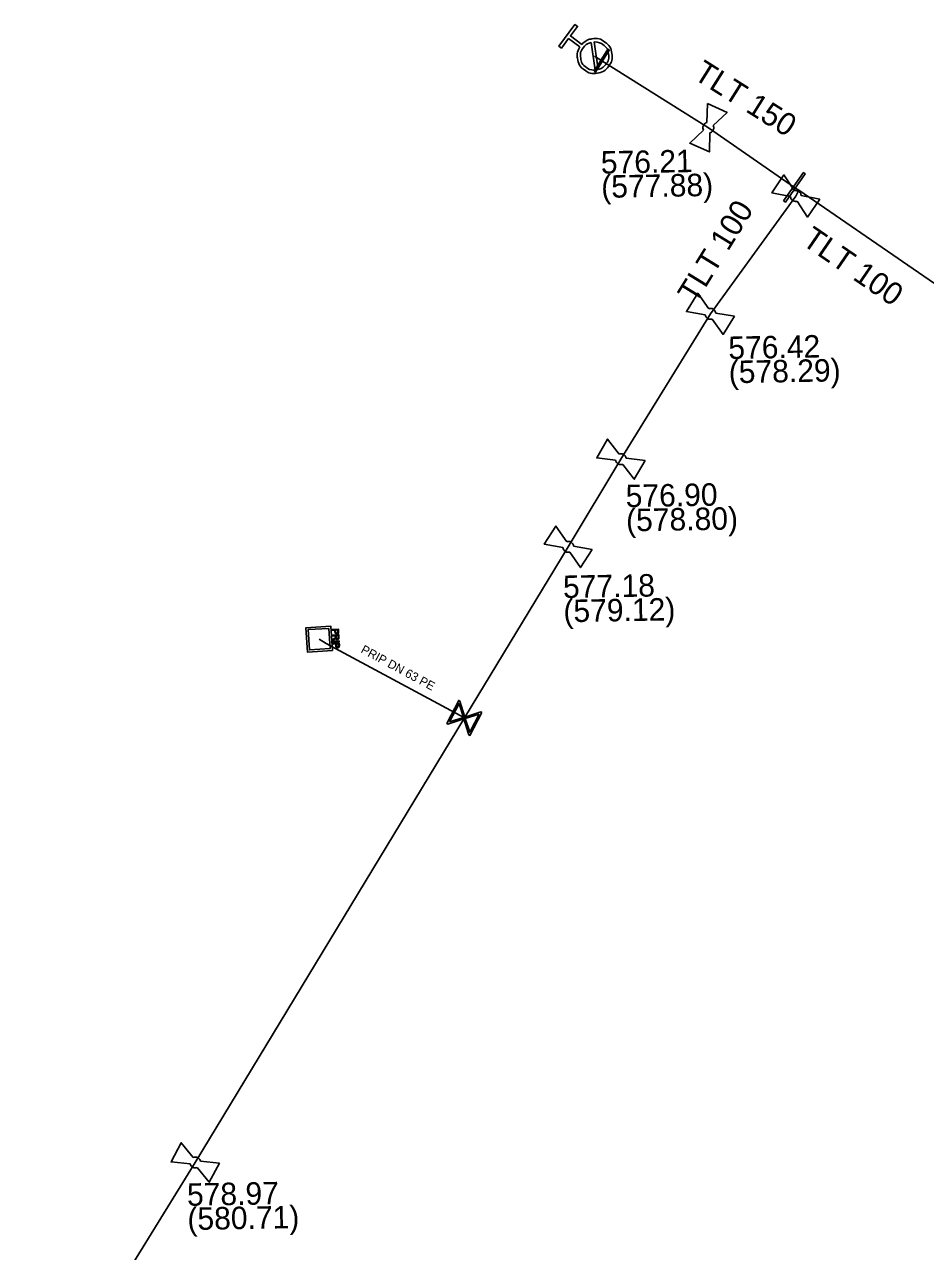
# Model space of a CAD drawing. Extents: x -643842 to -636370, y -1119190 to -1110210.
# Drawn here: x -642075.8 to -642023.7, y -1113515.8 to -1113444.8 of the extents above; entities that cross this region are included whole.
import ezdxf

# ---------------------------------------------------------------- set-up
doc = ezdxf.new("R2010")
doc.units = 0
for name, color, linetype in [('22', 7, 'Continuous'), ('Default', 7, 'Continuous'), ('Level 16', 7, 'Continuous'), ('Level 18', 7, 'Continuous'), ('Level 20', 7, 'Continuous'), ('Level 21', 7, 'Continuous'), ('Level 23', 7, 'Continuous'), ('Level 27', 7, 'Continuous'), ('Level 28', 7, 'Continuous'), ('Level 33', 7, 'Continuous')]:
    doc.layers.add(name, color=color, linetype=linetype)

msp = doc.modelspace()

# ---------------------------------------------------------------- linework, layer by layer
at = {"layer": 'Default'}
for points in [[(-642043.544, -1113446.002), (-642043.306, -1113445.731), (-642042.944, -1113445.679), (-642042.535, -1113445.621), (-642042.202, -1113445.869), (-642041.869, -1113446.116), (-642041.81, -1113446.525), (-642041.751, -1113446.935), (-642041.999, -1113447.268), (-642042.245, -1113447.599), (-642042.654, -1113447.66), (-642043.063, -1113447.721), (-642043.395, -1113447.474), (-642043.729, -1113447.225), (-642043.79, -1113446.817), (-642043.847, -1113446.454), (-642043.654, -1113446.149)], [(-642043.008, -1113445.883), (-642043.28, -1113445.95), (-642043.455, -1113446.185), (-642043.656, -1113446.457), (-642043.608, -1113446.789), (-642043.559, -1113447.121), (-642043.288, -1113447.322), (-642043.053, -1113447.497), (-642042.773, -1113447.484)], [(-642042.592, -1113447.457), (-642042.323, -1113447.387), (-642042.151, -1113447.155), (-642041.95, -1113446.886), (-642041.998, -1113446.553), (-642042.047, -1113446.22), (-642042.318, -1113446.018), (-642042.55, -1113445.846), (-642042.827, -1113445.856)], [(-642036.503, -1113450.953), (-642036.526, -1113450.905), (-642036.531, -1113450.851), (-642036.539, -1113450.767), (-642036.505, -1113450.692), (-642036.472, -1113450.617), (-642036.402, -1113450.566), (-642036.359, -1113450.534), (-642036.309, -1113450.519)], [(-642035.935, -1113450.687), (-642035.914, -1113450.734), (-642035.908, -1113450.787), (-642035.901, -1113450.873), (-642035.935, -1113450.948), (-642035.968, -1113451.023), (-642036.036, -1113451.072), (-642036.08, -1113451.105), (-642036.131, -1113451.12)], [(-642031.242, -1113454.468), (-642031.191, -1113454.454), (-642031.136, -1113454.459), (-642031.053, -1113454.465), (-642030.985, -1113454.511), (-642030.917, -1113454.557), (-642030.878, -1113454.635), (-642030.854, -1113454.682), (-642030.849, -1113454.735)], [(-642031.078, -1113455.073), (-642031.128, -1113455.086), (-642031.181, -1113455.083), (-642031.267, -1113455.075), (-642031.335, -1113455.029), (-642031.403, -1113454.983), (-642031.44, -1113454.908), (-642031.465, -1113454.859), (-642031.47, -1113454.806)], [(-642036.007, -1113461.89), (-642036.056, -1113461.905), (-642036.11, -1113461.903), (-642036.196, -1113461.898), (-642036.265, -1113461.855), (-642036.335, -1113461.812), (-642036.375, -1113461.738), (-642036.401, -1113461.69), (-642036.409, -1113461.638)], [(-642036.193, -1113461.292), (-642036.143, -1113461.276), (-642036.088, -1113461.278), (-642036.004, -1113461.282), (-642035.935, -1113461.325), (-642035.865, -1113461.368), (-642035.824, -1113461.444), (-642035.798, -1113461.491), (-642035.79, -1113461.543)], [(-642041.175, -1113470.296), (-642041.224, -1113470.313), (-642041.278, -1113470.313), (-642041.364, -1113470.312), (-642041.435, -1113470.271), (-642041.506, -1113470.231), (-642041.549, -1113470.158), (-642041.577, -1113470.111), (-642041.587, -1113470.059)], [(-642041.384, -1113469.705), (-642041.335, -1113469.687), (-642041.28, -1113469.688), (-642041.196, -1113469.688), (-642041.125, -1113469.729), (-642041.054, -1113469.769), (-642041.009, -1113469.844), (-642040.982, -1113469.889), (-642040.972, -1113469.941)], [(-642044.242, -1113475.372), (-642044.292, -1113475.386), (-642044.345, -1113475.383), (-642044.431, -1113475.377), (-642044.5, -1113475.332), (-642044.569, -1113475.288), (-642044.607, -1113475.213), (-642044.633, -1113475.165), (-642044.64, -1113475.112)], [(-642044.418, -1113474.77), (-642044.367, -1113474.755), (-642044.313, -1113474.758), (-642044.229, -1113474.763), (-642044.16, -1113474.808), (-642044.091, -1113474.852), (-642044.051, -1113474.929), (-642044.026, -1113474.976), (-642044.019, -1113475.028)], [(-642057.619, -1113479.964), (-642057.617, -1113480), (-642057.62, -1113480.019), (-642057.623, -1113480.045), (-642057.634, -1113480.064), (-642057.645, -1113480.083), (-642057.666, -1113480.095), (-642057.688, -1113480.106), (-642057.715, -1113480.108), (-642057.761, -1113480.111), (-642057.794, -1113480.084), (-642057.826, -1113480.057), (-642057.831, -1113479.981)], [(-642057.789, -1113479.979), (-642057.787, -1113480.025), (-642057.769, -1113480.043), (-642057.75, -1113480.061), (-642057.719, -1113480.059), (-642057.697, -1113480.058), (-642057.682, -1113480.046), (-642057.666, -1113480.034), (-642057.663, -1113480.016), (-642057.66, -1113480.003), (-642057.662, -1113479.97)], [(-642057.88, -1113480.374), (-642057.848, -1113480.352), (-642057.832, -1113480.337), (-642057.816, -1113480.323), (-642057.81, -1113480.312), (-642057.804, -1113480.3), (-642057.802, -1113480.289), (-642057.8, -1113480.282), (-642057.801, -1113480.263)], [(-642057.599, -1113480.308), (-642057.596, -1113480.355), (-642057.605, -1113480.381), (-642057.613, -1113480.406), (-642057.636, -1113480.423), (-642057.66, -1113480.439), (-642057.689, -1113480.44), (-642057.728, -1113480.443), (-642057.755, -1113480.42), (-642057.782, -1113480.397), (-642057.792, -1113480.346), (-642057.801, -1113480.365), (-642057.809, -1113480.375), (-642057.826, -1113480.397), (-642057.854, -1113480.417)], [(-642057.574, -1113480.765), (-642057.571, -1113480.8), (-642057.574, -1113480.82), (-642057.577, -1113480.846), (-642057.588, -1113480.865), (-642057.6, -1113480.884), (-642057.621, -1113480.895), (-642057.642, -1113480.907), (-642057.669, -1113480.909), (-642057.715, -1113480.911), (-642057.748, -1113480.885), (-642057.781, -1113480.858), (-642057.785, -1113480.782)], [(-642057.758, -1113480.307), (-642057.756, -1113480.34), (-642057.748, -1113480.358), (-642057.741, -1113480.376), (-642057.725, -1113480.384), (-642057.71, -1113480.393), (-642057.692, -1113480.392), (-642057.668, -1113480.39), (-642057.652, -1113480.371), (-642057.637, -1113480.352), (-642057.639, -1113480.311)], [(-642057.744, -1113480.78), (-642057.741, -1113480.826), (-642057.723, -1113480.844), (-642057.705, -1113480.862), (-642057.673, -1113480.86), (-642057.651, -1113480.859), (-642057.636, -1113480.847), (-642057.621, -1113480.835), (-642057.617, -1113480.816), (-642057.614, -1113480.804), (-642057.616, -1113480.771)], [(-642066.023, -1113510.399), (-642065.974, -1113510.379), (-642065.92, -1113510.378), (-642065.835, -1113510.376), (-642065.763, -1113510.414), (-642065.691, -1113510.453), (-642065.644, -1113510.526), (-642065.615, -1113510.57), (-642065.604, -1113510.622)], [(-642065.796, -1113510.983), (-642065.845, -1113511.001), (-642065.898, -1113511.003), (-642065.985, -1113511.004), (-642066.057, -1113510.966), (-642066.129, -1113510.927), (-642066.174, -1113510.856), (-642066.204, -1113510.81), (-642066.215, -1113510.759)]]:
    msp.add_open_spline(points, degree=3, dxfattribs=at)
at = {"layer": 'Level 16'}
for points in [[(-642042.826, -1113447.552), (-642042.033, -1113446.279), (-642041.954, -1113446.328), (-642042.747, -1113447.601), (-642042.826, -1113447.552)], [(-642031.868, -1113455.051), (-642030.714, -1113453.417), (-642030.612, -1113453.489), (-642031.766, -1113455.123), (-642031.868, -1113455.051)], [(-642049.329, -1113484.649), (-642050.019, -1113485.981), (-642050.078, -1113485.951), (-642050.113, -1113485.827), (-642050.368, -1113485.027), (-642051.293, -1113485.321), (-642051.351, -1113485.291), (-642050.661, -1113483.959), (-642050.602, -1113483.989), (-642050.31, -1113484.916), (-642049.51, -1113484.661), (-642049.387, -1113484.619), (-642049.329, -1113484.649)], [(-642051.198, -1113485.198), (-642050.394, -1113484.943), (-642050.649, -1113484.141), (-642051.198, -1113485.198)], [(-642049.485, -1113484.746), (-642050.284, -1113485), (-642050.03, -1113485.797), (-642049.485, -1113484.746)]]:
    msp.add_lwpolyline(points, dxfattribs=at)
at = {"layer": 'Level 18'}
for points in [[(-642057.977, -1113481.073), (-642059.426, -1113481.158), (-642059.509, -1113479.747), (-642058.06, -1113479.662), (-642057.977, -1113481.073)], [(-642058.176, -1113479.79), (-642059.379, -1113479.86), (-642059.31, -1113481.03), (-642058.107, -1113480.96), (-642058.176, -1113479.79)], [(-642057.985, -1113479.851), (-642057.627, -1113479.83), (-642057.619, -1113479.964)], [(-642057.831, -1113479.981), (-642057.836, -1113479.889), (-642057.982, -1113479.897), (-642057.985, -1113479.851)], [(-642057.967, -1113480.17), (-642057.608, -1113480.149), (-642057.599, -1113480.308)], [(-642057.801, -1113480.263), (-642057.804, -1113480.209), (-642057.964, -1113480.218), (-642057.967, -1113480.17)], [(-642057.662, -1113479.97), (-642057.667, -1113479.879), (-642057.795, -1113479.886)], [(-642057.795, -1113479.886), (-642057.789, -1113479.979)], [(-642057.854, -1113480.417), (-642057.948, -1113480.485), (-642057.952, -1113480.425), (-642057.88, -1113480.374)], [(-642057.947, -1113480.534), (-642057.588, -1113480.513), (-642057.586, -1113480.559), (-642057.944, -1113480.58), (-642057.947, -1113480.534)], [(-642057.94, -1113480.652), (-642057.581, -1113480.631), (-642057.574, -1113480.765)], [(-642057.785, -1113480.782), (-642057.791, -1113480.69), (-642057.937, -1113480.698), (-642057.94, -1113480.652)], [(-642057.639, -1113480.311), (-642057.646, -1113480.199), (-642057.764, -1113480.206)], [(-642057.764, -1113480.206), (-642057.758, -1113480.307)], [(-642057.616, -1113480.771), (-642057.621, -1113480.68), (-642057.749, -1113480.687)], [(-642057.749, -1113480.687), (-642057.744, -1113480.78)]]:
    msp.add_lwpolyline(points, dxfattribs=at)
at = {"layer": 'Level 21'}
for points in [[(-642030.99, -1113454.44), (-642031.24, -1113454.27), (-642036.22, -1113450.82), (-642042.39, -1113446.94), (-642042.8, -1113446.67)], [(-642075.79, -1113526.49), (-642072.18, -1113520.86), (-642065.91, -1113510.69), (-642050.34, -1113484.97), (-642044.33, -1113475.07), (-642041.28, -1113470), (-642036.1, -1113461.59), (-642031.16, -1113454.77), (-642030.99, -1113454.44)], [(-641959.57, -1113502.17), (-641977.07, -1113490.44), (-641983.86, -1113486.1), (-641986.12, -1113484.64), (-641991.34, -1113481.2), (-641999, -1113475.81), (-642005.56, -1113471.37), (-642012.57, -1113466.89), (-642013.65, -1113466.16), (-642021.65, -1113460.85), (-642030.99, -1113454.44)]]:
    msp.add_lwpolyline(points, dxfattribs=at)
at = {"layer": 'Level 23'}
msp.add_lwpolyline([(-642058.74, -1113480.41), (-642058.34, -1113480.66), (-642050.34, -1113484.97)], dxfattribs=at)
at = {"layer": 'Level 28'}
for points in [[(-642036.309, -1113450.519), (-642036.279, -1113449.424)], [(-642036.279, -1113449.424), (-642035.138, -1113449.935), (-642035.935, -1113450.687)], [(-642036.131, -1113451.12), (-642036.161, -1113452.216), (-642037.302, -1113451.705), (-642036.503, -1113450.953)], [(-642031.47, -1113454.806), (-642032.546, -1113454.587), (-642031.845, -1113453.552), (-642031.242, -1113454.468)], [(-642029.774, -1113454.953), (-642030.475, -1113455.988), (-642031.078, -1113455.073)], [(-642030.849, -1113454.735), (-642029.774, -1113454.953)], [(-642036.409, -1113461.638), (-642037.491, -1113461.459), (-642036.83, -1113460.398), (-642036.193, -1113461.292)], [(-642034.709, -1113461.721), (-642035.37, -1113462.782), (-642036.007, -1113461.89)], [(-642035.79, -1113461.543), (-642034.709, -1113461.721)], [(-642041.587, -1113470.059), (-642042.675, -1113469.922), (-642042.055, -1113468.837), (-642041.384, -1113469.705)], [(-642039.885, -1113470.078), (-642040.505, -1113471.163), (-642041.175, -1113470.296)], [(-642040.972, -1113469.941), (-642039.885, -1113470.078)], [(-642044.64, -1113475.112), (-642045.719, -1113474.915), (-642045.039, -1113473.866), (-642044.418, -1113474.77)], [(-642044.019, -1113475.028), (-642042.941, -1113475.225)], [(-642042.941, -1113475.225), (-642043.621, -1113476.274), (-642044.242, -1113475.372)], [(-642066.215, -1113510.759), (-642067.307, -1113510.655), (-642066.72, -1113509.551), (-642066.023, -1113510.399)], [(-642065.604, -1113510.622), (-642064.513, -1113510.725)], [(-642064.513, -1113510.725), (-642065.1, -1113511.829), (-642065.796, -1113510.983)]]:
    msp.add_lwpolyline(points, dxfattribs=at)
at = {"layer": 'Level 33'}
for points in [[(-642043.654, -1113446.149), (-642044.312, -1113445.66), (-642044.724, -1113446.213), (-642044.871, -1113446.103), (-642043.938, -1113444.849), (-642043.791, -1113444.959), (-642044.203, -1113445.512), (-642043.544, -1113446.002)], [(-642042.773, -1113447.484), (-642043.008, -1113445.883)], [(-642042.827, -1113445.856), (-642042.592, -1113447.457)]]:
    msp.add_lwpolyline(points, dxfattribs=at)

# ---------------------------------------------------------------- texts
at = {"layer": '22'}
msp.add_text('PRIP DN 63 PE', height=0.5, rotation=331.68643, dxfattribs=at).set_placement((-642056.372, -1113481.164))
at = {"layer": 'Level 20'}
for s, rotation, p in [('TLT 150', 327.8363, (-642037.147, -1113447.947)), ('TLT 100', 58.3697, (-642036.961, -1113461.055)), ('TLT 100', 325.53837, (-642030.873, -1113457.534))]:
    msp.add_text(s, height=1.3, rotation=rotation, dxfattribs=at).set_placement(p)
at = {"layer": 'Level 27'}
for s, p in [('576.21', (-642042.432, -1113453.479)), ('(577.88)', (-642042.408, -1113454.879)), ('576.42', (-642035.055, -1113464.204)), ('(578.29)', (-642035.031, -1113465.604)), ('576.90', (-642040.995, -1113472.777)), ('(578.80)', (-642040.971, -1113474.177)), ('577.18', (-642044.621, -1113478.033)), ('(579.12)', (-642044.597, -1113479.433)), ('578.97', (-642066.379, -1113513.199)), ('(580.71)', (-642066.354, -1113514.599))]:
    msp.add_text(s, height=1.3, rotation=1, dxfattribs=at).set_placement(p)

doc.saveas('drawing.dxf')
